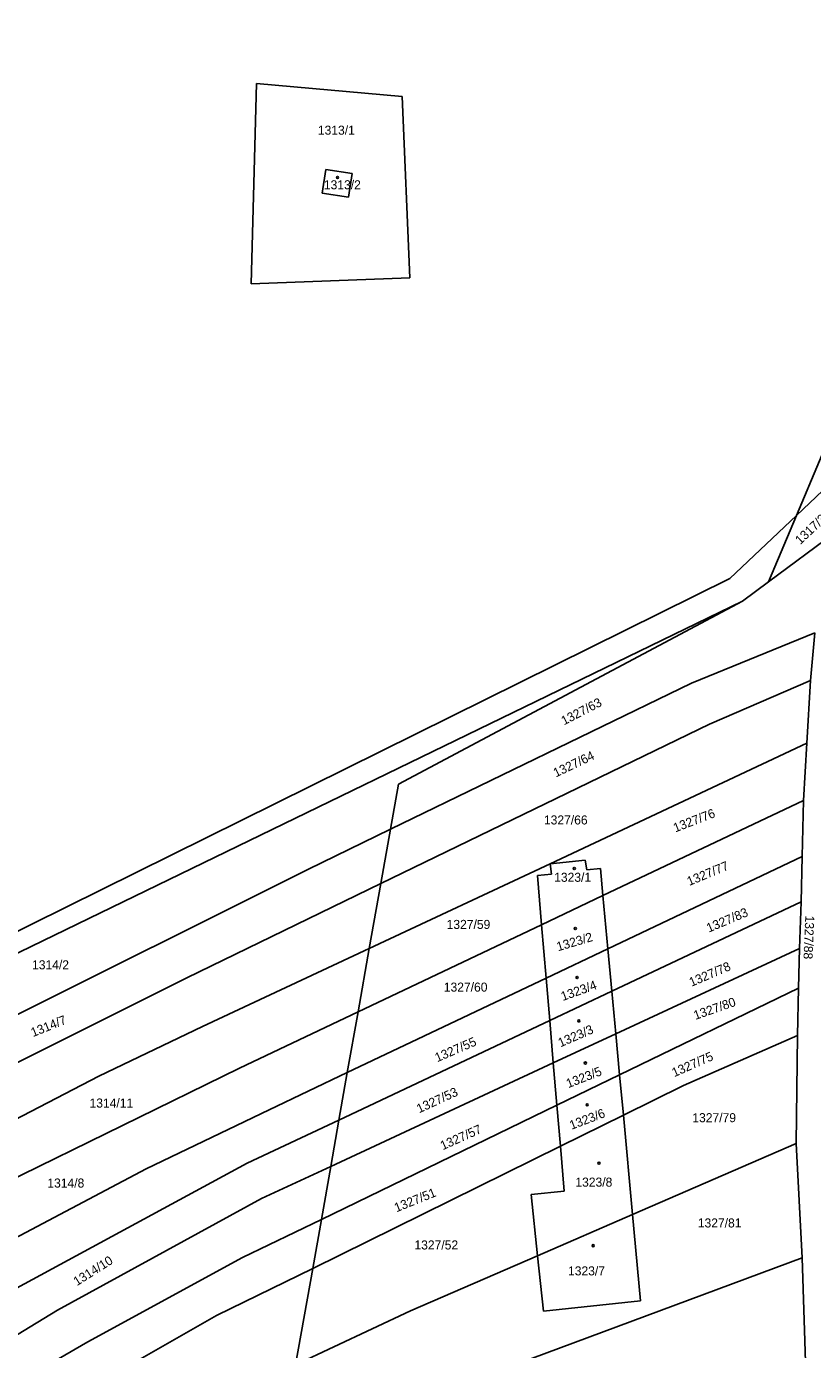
# Model space of a CAD drawing. Extents: x -563148 to -561712, y -1182311 to -1179502.
# Drawn here: x -562468.3 to -562337.8, y -1181383.1 to -1181163.6 of the extents above; entities that cross this region are included whole.
import ezdxf

# ---------------------------------------------------------------- set-up
doc = ezdxf.new("R2010")
doc.units = 0
doc.layers.add('Vrstva 55', color=7, linetype='Continuous')
doc.layers.add('Vrstva 57', color=7, linetype='Continuous')

msp = doc.modelspace()

# ---------------------------------------------------------------- linework, layer by layer
at = {"layer": 'Vrstva 55'}
for p, q in [((-562282.66, -1181107.14), (-562340.46, -1181244.75)), ((-562430.95, -1181206.31), (-562430.07, -1181173.08)), ((-562430.07, -1181173.08), (-562405.93, -1181175.27)), ((-562405.93, -1181175.27), (-562404.65, -1181205.36)), ((-562419.16, -1181191.29), (-562418.56, -1181187.35)), ((-562418.56, -1181187.35), (-562414.22, -1181188.05)), ((-562414.22, -1181188.05), (-562414.82, -1181191.95)), ((-562414.82, -1181191.95), (-562419.16, -1181191.29)), ((-562404.65, -1181205.36), (-562430.95, -1181206.31)), ((-562332.17, -1181236.89), (-562340.46, -1181244.75)), ((-562340.46, -1181244.75), (-562351.51, -1181255.22)), ((-562340.46, -1181244.75), (-562345.08, -1181255.75)), ((-562345.08, -1181255.75), (-562334.23, -1181247.68)), ((-562351.51, -1181255.22), (-562490.76, -1181324.12)), ((-562345.08, -1181255.75), (-562349.42, -1181258.98)), ((-562487.32, -1181325.88), (-562349.42, -1181258.98)), ((-562349.42, -1181258.98), (-562406.54, -1181289.33)), ((-562337.39, -1181264.23), (-562357.89, -1181272.58)), ((-562338.11, -1181272.14), (-562337.39, -1181264.23)), ((-562407.86, -1181296.81), (-562357.89, -1181272.58)), ((-562338.11, -1181272.14), (-562354.89, -1181279.35)), ((-562338.72, -1181282.54), (-562338.11, -1181272.14)), ((-562409.46, -1181305.83), (-562354.89, -1181279.35)), ((-562338.72, -1181282.54), (-562381.33, -1181302.56)), ((-562339.29, -1181292.02), (-562338.72, -1181282.54)), ((-562407.86, -1181296.81), (-562406.54, -1181289.33)), ((-562372.58, -1181307.81), (-562339.29, -1181292.02)), ((-562339.54, -1181301.3), (-562339.29, -1181292.02)), ((-562421.59, -1181303.46), (-562407.86, -1181296.81)), ((-562409.46, -1181305.83), (-562407.86, -1181296.81)), ((-562381.33, -1181302.56), (-562375.53, -1181301.93)), ((-562375.53, -1181301.93), (-562375.27, -1181303.54)), ((-562371.76, -1181316.62), (-562339.54, -1181301.3)), ((-562339.66, -1181308.85), (-562339.54, -1181301.3)), ((-562421.59, -1181303.46), (-562481.58, -1181333.44)), ((-562411.37, -1181316.6), (-562381.33, -1181302.56)), ((-562383.46, -1181304.48), (-562381.14, -1181304.23)), ((-562383.46, -1181304.48), (-562382.77, -1181312.64)), ((-562381.14, -1181304.23), (-562381.33, -1181302.56)), ((-562375.27, -1181303.54), (-562372.99, -1181303.34)), ((-562372.99, -1181303.34), (-562372.58, -1181307.81)), ((-562441.65, -1181321.45), (-562409.46, -1181305.83)), ((-562411.37, -1181316.6), (-562409.46, -1181305.83)), ((-562382.77, -1181312.64), (-562372.58, -1181307.81)), ((-562372.58, -1181307.81), (-562371.76, -1181316.62)), ((-562371.1, -1181323.67), (-562339.66, -1181308.85)), ((-562339.94, -1181316.59), (-562339.66, -1181308.85)), ((-562413.23, -1181327.09), (-562382.77, -1181312.64)), ((-562382.77, -1181312.64), (-562382.02, -1181321.49)), ((-562439.05, -1181329.53), (-562411.37, -1181316.6)), ((-562413.23, -1181327.09), (-562411.37, -1181316.6)), ((-562382.02, -1181321.49), (-562371.76, -1181316.62)), ((-562371.76, -1181316.62), (-562371.1, -1181323.67)), ((-562370.44, -1181330.75), (-562339.94, -1181316.59)), ((-562340.1, -1181323.15), (-562339.94, -1181316.59)), ((-562441.65, -1181321.45), (-562477.99, -1181339.58)), ((-562415.01, -1181337.18), (-562382.02, -1181321.49)), ((-562382.02, -1181321.49), (-562381.42, -1181328.54)), ((-562381.42, -1181328.54), (-562371.1, -1181323.67)), ((-562371.1, -1181323.67), (-562370.44, -1181330.75)), ((-562369.81, -1181337.54), (-562340.1, -1181323.15)), ((-562340.28, -1181331.01), (-562340.1, -1181323.15)), ((-562432.92, -1181336.43), (-562413.23, -1181327.09)), ((-562416.4, -1181345.04), (-562381.42, -1181328.54)), ((-562415.01, -1181337.18), (-562413.23, -1181327.09)), ((-562381.42, -1181328.54), (-562380.82, -1181335.57)), ((-562456.24, -1181337.76), (-562439.05, -1181329.53)), ((-562380.82, -1181335.57), (-562370.44, -1181330.75)), ((-562370.44, -1181330.75), (-562369.81, -1181337.54)), ((-562340.28, -1181331.01), (-562359.19, -1181339.31)), ((-562340.28, -1181331.01), (-562340.51, -1181348.94)), ((-562471.74, -1181355.48), (-562432.92, -1181336.43)), ((-562427.97, -1181343.34), (-562415.01, -1181337.18)), ((-562417.76, -1181352.72), (-562380.82, -1181335.57)), ((-562416.4, -1181345.04), (-562415.01, -1181337.18)), ((-562380.82, -1181335.57), (-562380.23, -1181342.59)), ((-562481.38, -1181350.79), (-562456.24, -1181337.76)), ((-562380.23, -1181342.59), (-562369.81, -1181337.54)), ((-562369.81, -1181337.54), (-562369.19, -1181344.24)), ((-562369.19, -1181344.24), (-562359.19, -1181339.31)), ((-562448.42, -1181353.14), (-562427.97, -1181343.34)), ((-562419.32, -1181361.52), (-562380.23, -1181342.59)), ((-562380.23, -1181342.59), (-562379.65, -1181349.39)), ((-562431.62, -1181352.21), (-562416.4, -1181345.04)), ((-562417.76, -1181352.72), (-562416.4, -1181345.04)), ((-562379.65, -1181349.39), (-562369.19, -1181344.24)), ((-562369.19, -1181344.24), (-562367.66, -1181360.72)), ((-562420.76, -1181369.64), (-562379.65, -1181349.39)), ((-562379.65, -1181349.39), (-562379.02, -1181356.82)), ((-562367.66, -1181360.72), (-562340.51, -1181348.94)), ((-562339.54, -1181367.9), (-562340.51, -1181348.94)), ((-562469.92, -1181372.94), (-562431.62, -1181352.21)), ((-562429.28, -1181358.07), (-562417.76, -1181352.72)), ((-562419.32, -1181361.52), (-562417.76, -1181352.72)), ((-562473.3, -1181366.3), (-562448.42, -1181353.14)), ((-562384.52, -1181357.41), (-562379.02, -1181356.82)), ((-562463.14, -1181376.59), (-562429.28, -1181358.07)), ((-562384.52, -1181357.41), (-562383.43, -1181367.56)), ((-562432.4, -1181367.85), (-562419.32, -1181361.52)), ((-562420.76, -1181369.64), (-562419.32, -1181361.52)), ((-562383.43, -1181367.56), (-562367.66, -1181360.72)), ((-562367.66, -1181360.72), (-562366.33, -1181375.01)), ((-562458.06, -1181381.81), (-562432.4, -1181367.85)), ((-562426.15, -1181400.08), (-562339.54, -1181367.9)), ((-562404.52, -1181376.71), (-562383.43, -1181367.56)), ((-562383.43, -1181367.56), (-562382.44, -1181376.75)), ((-562338.92, -1181386.85), (-562339.54, -1181367.9)), ((-562436.7, -1181377.49), (-562420.76, -1181369.64)), ((-562423.6, -1181385.66), (-562420.76, -1181369.64)), ((-562488.56, -1181392.09), (-562463.14, -1181376.59)), ((-562423.6, -1181385.66), (-562404.52, -1181376.71)), ((-562366.33, -1181375.01), (-562382.44, -1181376.75)), ((-562436.7, -1181377.49), (-562463.4, -1181392.62)), ((-562483.72, -1181396.66), (-562458.06, -1181381.81))]:
    msp.add_line(p, q, dxfattribs=at)
at = {"layer": 'Vrstva 57'}
for centre in [(-562416.63, -1181188.68), (-562377.34, -1181303.32), (-562377.17, -1181313.26), (-562376.88, -1181321.4), (-562376.58, -1181328.6), (-562375.5, -1181335.58), (-562375.2, -1181342.52), (-562373.23, -1181352.19), (-562374.2, -1181365.87)]:
    msp.add_circle(centre, 0.175, dxfattribs=at)

# ---------------------------------------------------------------- texts
for s, p in [('1313/1', (-562419.9, -1181181.59)), ('1313/2', (-562418.9, -1181190.65)), ('1327/66', (-562382.38, -1181296.01)), ('1323/1', (-562380.68, -1181305.52)), ('1327/59', (-562398.53, -1181313.34)), ('1314/2', (-562467.34, -1181320.04)), ('1327/60', (-562399, -1181323.74)), ('1314/11', (-562457.8, -1181342.97)), ('1327/79', (-562357.75, -1181345.4)), ('1314/8', (-562464.8, -1181356.24)), ('1323/8', (-562377.16, -1181356.09)), ('1327/81', (-562356.84, -1181362.86)), ('1327/52', (-562403.87, -1181366.51)), ('1323/7', (-562378.38, -1181370.81))]:
    msp.add_text(s, height=1.5, dxfattribs=at).set_placement(p)
for s, rotation, p in [('1317/3', 43.2823, (-562339.83, -1181249.67)), ('1327/63', 27.3676, (-562379.05, -1181279.58)), ('1327/64', 25.501, (-562380.39, -1181288.22)), ('1327/76', 21.098, (-562360.57, -1181297.34)), ('1327/77', 22.6389, (-562358.26, -1181306.22)), ('1327/83', 22.9058, (-562355.02, -1181313.96)), ('1327/88', 267.5633, (-562338.99, -1181311.09)), ('1323/2', 16.4807, (-562380.03, -1181317.05)), ('1327/78', 23.2087, (-562357.89, -1181322.95)), ('1323/4', 19.5497, (-562379.25, -1181325.3)), ('1327/80', 19.2439, (-562357.24, -1181328.44)), ('1314/7', 21.9217, (-562467.18, -1181331.29)), ('1323/3', 23.3809, (-562379.64, -1181332.99)), ('1327/55', 23.3375, (-562400.09, -1181335.46)), ('1327/75', 23.8079, (-562360.75, -1181337.94)), ('1323/5', 21.2864, (-562378.34, -1181339.76)), ('1327/53', 24.673, (-562403.09, -1181343.93)), ('1323/6', 20.7923, (-562377.81, -1181346.67)), ('1327/57', 24.0882, (-562399.18, -1181350.06)), ('1327/51', 21.9101, (-562406.86, -1181360.35)), ('1314/10', 32.3402, (-562459.89, -1181372.61))]:
    msp.add_text(s, height=1.5, rotation=rotation, dxfattribs=at).set_placement(p)

doc.saveas('drawing.dxf')
